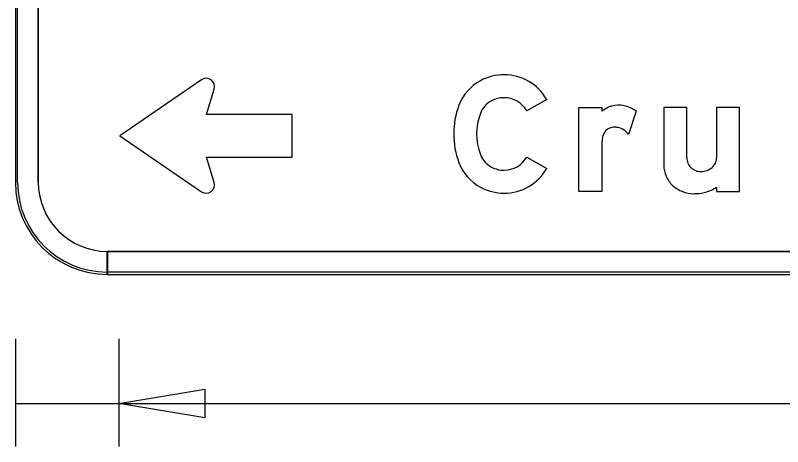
# Model space of a CAD drawing. Extents: x 1806251 to 1809821, y 414895 to 422886.
# Drawn here: x 1809676.635 to 1809677.303, y 415111.93 to 415112.306 of the extents above; entities that cross this region are included whole.
import ezdxf

# ---------------------------------------------------------------- set-up
doc = ezdxf.new("R2010")
doc.units = 0
for name, color, linetype in [('GSBWFILL', 7, 'Continuous'), ('GSCOLORFILL', 7, 'Continuous'), ('GSDIMS', 7, 'Continuous'), ('GSOUTLINE', 7, 'Continuous')]:
    doc.layers.add(name, color=color, linetype=linetype)

msp = doc.modelspace()

# ---------------------------------------------------------------- linework, layer by layer
at = {"layer": 'GSBWFILL'}
for p, q in [((1809676.63459, 415112.60107), (1809676.63459, 415112.16007)), ((1809676.65459, 415112.16007), (1809676.65459, 415112.60107)), ((1809677.21931, 415112.18146), (1809677.21931, 415112.22532)), ((1809677.17531, 415112.22206), (1809677.16854, 415112.20172)), ((1809676.71459, 415112.08007), (1809676.71459, 415112.10007)), ((1809678.47559, 415112.10007), (1809676.71479, 415112.10007)), ((1809676.71479, 415112.10007), (1809676.71479, 415112.08007)), ((1809676.71479, 415112.08007), (1809678.47559, 415112.08007))]:
    msp.add_line(p, q, dxfattribs=at)
for points in [[(1809676.79677, 415112.24951), (1809676.72559, 415112.20077), (1809676.79677, 415112.15203)], [(1809676.87559, 415112.18222), (1809676.87559, 415112.21933), (1809676.80097, 415112.21933), (1809676.80775, 415112.24144)], [(1809677.09731, 415112.23231), (1809677.07991, 415112.22245)], [(1809677.14531, 415112.19268), (1809677.14531, 415112.15232), (1809677.12531, 415112.15232), (1809677.12531, 415112.22532), (1809677.14531, 415112.22532), (1809677.14531, 415112.22206)], [(1809677.21931, 415112.22532), (1809677.19931, 415112.22532), (1809677.19931, 415112.17488)], [(1809677.24531, 415112.15593), (1809677.24531, 415112.15232), (1809677.26531, 415112.15232), (1809677.26531, 415112.22532), (1809677.24531, 415112.22532), (1809677.24531, 415112.18146)], [(1809676.80775, 415112.16011), (1809676.80097, 415112.18222), (1809676.87559, 415112.18222)], [(1809677.07991, 415112.18219), (1809677.09731, 415112.17233)]]:
    msp.add_lwpolyline(points, dxfattribs=at)
for centre, radius, start, end in [((1809676.80085, 415112.24356), 0.00722, 342.94271, 124.39974), ((1809677.16541, 415112.19541), 0.03338, 115.41999, 127.02622), ((1809677.15752, 415112.21201), 0.015, 103.83237, 115.41999), ((1809677.16009, 415112.20158), 0.02575, 79.69149, 103.83237), ((1809677.16068, 415112.20477), 0.0225, 64.95509, 79.69149), ((1809677.15838, 415112.19985), 0.02793, 52.66944, 64.95509), ((1809677.15593, 415112.19812), 0.01, 106.83663, 158.11917), ((1809677.15613, 415112.19748), 0.01068, 93.85563, 106.83663), ((1809677.15649, 415112.19217), 0.016, 79.18247, 93.85563), ((1809677.15691, 415112.19437), 0.01376, 32.32746, 79.18247), ((1809677.1877, 415112.19264), 0.04239, 172.84729, 179.93563), ((1809677.16114, 415112.19603), 0.01561, 158.11917, 173.08369), ((1809677.23091, 415112.18146), 0.0116, 180, 203.09285), ((1809677.23124, 415112.18161), 0.01196, 203.09284, 225.82979), ((1809677.2333, 415112.18223), 0.01219, 311.00764, 334.52827), ((1809677.2349, 415112.18146), 0.01042, 334.52827, 0), ((1809677.22228, 415112.17488), 0.02296, 180, 203.93172), ((1809677.23146, 415112.18183), 0.01226, 225.8298, 248.08083), ((1809677.23159, 415112.18217), 0.01263, 248.08083, 270), ((1809677.23159, 415112.18528), 0.01574, 270, 289.80736), ((1809677.23227, 415112.18341), 0.01376, 289.80736, 311.00764), ((1809677.2239, 415112.1756), 0.02474, 203.93172, 226.97501), ((1809676.71459, 415112.16007), 0.08, 180, 270), ((1809676.71459, 415112.16007), 0.06, 180, 270), ((1809676.80085, 415112.15799), 0.00722, 235.60026, 17.05729), ((1809677.22495, 415112.17672), 0.02628, 226.97501, 248.86358), ((1809677.22563, 415112.17848), 0.02816, 248.86358, 270), ((1809677.22563, 415112.19033), 0.04, 270, 282.60428), ((1809677.22597, 415112.18631), 0.03601, 283.46954, 302.49426)]:
    msp.add_arc(centre, radius, start, end, dxfattribs=at)
for centre, major_axis, start_param, end_param in [((1809677.06027, 415112.21068), (0, 0.04321), 0, 0.495249), ((1809677.06027, 415112.21132), (0, 0.04258), 5.228016, 6.283185), ((1809677.05922, 415112.21263), (0, 0.041), 0.495249, 1.205818), ((1809677.05922, 415112.21263), (0, 0.021), 0.495249, 1.205818), ((1809677.06027, 415112.21068), (0, 0.02321), 0, 0.495249), ((1809677.06027, 415112.21132), (0, 0.02258), 5.228016, 6.283185), ((1809677.0862, 415112.20232), (0, 0.06988), 1.205818, 1.935775), ((1809677.0862, 415112.20232), (0, 0.04988), 1.205818, 1.935775), ((1809677.05922, 415112.19201), (0, 0.021), 1.935775, 2.646344), ((1809677.05922, 415112.19201), (0, 0.041), 1.935775, 2.646344), ((1809677.06027, 415112.19333), (0, 0.02258), 3.141593, 4.196762), ((1809677.06027, 415112.19396), (0, 0.02321), 2.646344, 3.141593), ((1809677.06027, 415112.19333), (0, 0.04258), 3.141593, 4.196762), ((1809677.06027, 415112.19396), (0, 0.04321), 2.646344, 3.141593)]:
    msp.add_ellipse(centre, major_axis=major_axis, ratio=0.999994, start_param=start_param, end_param=end_param, dxfattribs=at)
at = {"layer": 'GSCOLORFILL'}
for p, q in [((1809676.63459, 415112.60107), (1809676.63459, 415112.16007)), ((1809676.63459, 415112.60107), (1809676.63459, 415112.16007)), ((1809676.63459, 415112.60107), (1809676.63459, 415112.16007)), ((1809676.63659, 415112.16007), (1809676.63659, 415112.60107)), ((1809676.65459, 415112.16007), (1809676.65459, 415112.60107)), ((1809677.21931, 415112.18146), (1809677.21931, 415112.22532)), ((1809677.17531, 415112.22206), (1809677.16854, 415112.20172)), ((1809676.71459, 415112.08007), (1809676.71459, 415112.10007)), ((1809678.47559, 415112.10007), (1809676.71479, 415112.10007)), ((1809676.71479, 415112.10007), (1809676.71479, 415112.08007)), ((1809676.71459, 415112.08007), (1809676.71459, 415112.08207)), ((1809676.71459, 415112.08007), (1809678.47559, 415112.08007)), ((1809678.47559, 415112.08207), (1809676.71461, 415112.08207)), ((1809676.71461, 415112.08207), (1809676.71461, 415112.08007)), ((1809676.71461, 415112.08007), (1809678.47559, 415112.08007)), ((1809676.71479, 415112.08007), (1809678.47559, 415112.08007))]:
    msp.add_line(p, q, dxfattribs=at)
for points in [[(1809676.79677, 415112.24951), (1809676.72559, 415112.20077), (1809676.79677, 415112.15203)], [(1809676.87559, 415112.18222), (1809676.87559, 415112.21933), (1809676.80097, 415112.21933), (1809676.80775, 415112.24144)], [(1809677.09731, 415112.23231), (1809677.07991, 415112.22245)], [(1809677.14531, 415112.19268), (1809677.14531, 415112.15232), (1809677.12531, 415112.15232), (1809677.12531, 415112.22532), (1809677.14531, 415112.22532), (1809677.14531, 415112.22206)], [(1809677.21931, 415112.22532), (1809677.19931, 415112.22532), (1809677.19931, 415112.17488)], [(1809677.24531, 415112.15593), (1809677.24531, 415112.15232), (1809677.26531, 415112.15232), (1809677.26531, 415112.22532), (1809677.24531, 415112.22532), (1809677.24531, 415112.18146)], [(1809676.80775, 415112.16011), (1809676.80097, 415112.18222), (1809676.87559, 415112.18222)], [(1809677.07991, 415112.18219), (1809677.09731, 415112.17233)]]:
    msp.add_lwpolyline(points, dxfattribs=at)
for centre, radius, start, end in [((1809676.80085, 415112.24356), 0.00722, 342.94271, 124.39974), ((1809677.16541, 415112.19541), 0.03338, 115.41999, 127.02622), ((1809677.15752, 415112.21201), 0.015, 103.83237, 115.41999), ((1809677.16009, 415112.20158), 0.02575, 79.69149, 103.83237), ((1809677.16068, 415112.20477), 0.0225, 64.95509, 79.69149), ((1809677.15838, 415112.19985), 0.02793, 52.66944, 64.95509), ((1809677.15593, 415112.19812), 0.01, 106.83663, 158.11917), ((1809677.15613, 415112.19748), 0.01068, 93.85563, 106.83663), ((1809677.15649, 415112.19217), 0.016, 79.18247, 93.85563), ((1809677.15691, 415112.19437), 0.01376, 32.32746, 79.18247), ((1809677.1877, 415112.19264), 0.04239, 172.84729, 179.93563), ((1809677.16114, 415112.19603), 0.01561, 158.11917, 173.08369), ((1809677.23091, 415112.18146), 0.0116, 180, 203.09285), ((1809677.23124, 415112.18161), 0.01196, 203.09284, 225.82979), ((1809677.2333, 415112.18223), 0.01219, 311.00764, 334.52827), ((1809677.2349, 415112.18146), 0.01042, 334.52827, 0), ((1809677.22228, 415112.17488), 0.02296, 180, 203.93172), ((1809677.23146, 415112.18183), 0.01226, 225.8298, 248.08083), ((1809677.23159, 415112.18217), 0.01263, 248.08083, 270), ((1809677.23159, 415112.18528), 0.01574, 270, 289.80736), ((1809677.23227, 415112.18341), 0.01376, 289.80736, 311.00764), ((1809677.2239, 415112.1756), 0.02474, 203.93172, 226.97501), ((1809676.71459, 415112.16007), 0.08, 180, 270), ((1809676.71459, 415112.16007), 0.08, 180, 270), ((1809676.71459, 415112.16007), 0.08, 180, 270), ((1809676.71459, 415112.16007), 0.078, 180, 270), ((1809676.71459, 415112.16007), 0.06, 180, 270), ((1809676.80085, 415112.15799), 0.00722, 235.60026, 17.05729), ((1809677.22495, 415112.17672), 0.02628, 226.97501, 248.86358), ((1809677.22563, 415112.17848), 0.02816, 248.86358, 270), ((1809677.22563, 415112.19033), 0.04, 270, 282.60428), ((1809677.22597, 415112.18631), 0.03601, 283.46954, 302.49426)]:
    msp.add_arc(centre, radius, start, end, dxfattribs=at)
for centre, major_axis, start_param, end_param in [((1809677.06027, 415112.21068), (0, 0.04321), 0, 0.495249), ((1809677.06027, 415112.21132), (0, 0.04258), 5.228016, 6.283185), ((1809677.05922, 415112.21263), (0, 0.041), 0.495249, 1.205818), ((1809677.05922, 415112.21263), (0, 0.021), 0.495249, 1.205818), ((1809677.06027, 415112.21068), (0, 0.02321), 0, 0.495249), ((1809677.06027, 415112.21132), (0, 0.02258), 5.228016, 6.283185), ((1809677.0862, 415112.20232), (0, 0.06988), 1.205818, 1.935775), ((1809677.0862, 415112.20232), (0, 0.04988), 1.205818, 1.935775), ((1809677.05922, 415112.19201), (0, 0.021), 1.935775, 2.646344), ((1809677.05922, 415112.19201), (0, 0.041), 1.935775, 2.646344), ((1809677.06027, 415112.19333), (0, 0.02258), 3.141593, 4.196762), ((1809677.06027, 415112.19396), (0, 0.02321), 2.646344, 3.141593), ((1809677.06027, 415112.19333), (0, 0.04258), 3.141593, 4.196762), ((1809677.06027, 415112.19396), (0, 0.04321), 2.646344, 3.141593)]:
    msp.add_ellipse(centre, major_axis=major_axis, ratio=0.999994, start_param=start_param, end_param=end_param, dxfattribs=at)
at = {"layer": 'GSDIMS'}
for p, q in [((1809676.63459, 415112.02382), (1809676.63459, 415111.93007)), ((1809676.72459, 415112.02382), (1809676.72459, 415111.93007)), ((1809676.72459, 415112.02382), (1809676.72459, 415111.93007)), ((1809676.63459, 415111.96757), (1809676.72459, 415111.96757)), ((1809676.72459, 415111.96757), (1809678.46559, 415111.96757))]:
    msp.add_line(p, q, dxfattribs=at)
msp.add_lwpolyline([(1809676.72459, 415111.96757), (1809676.79959, 415111.98007), (1809676.79959, 415111.95507)], close=True, dxfattribs=at)
at = {"layer": 'GSOUTLINE'}
for p, q in [((1809676.63459, 415112.60107), (1809676.63459, 415112.16007)), ((1809676.65459, 415112.60107), (1809676.65459, 415112.16007)), ((1809677.21931, 415112.18146), (1809677.21931, 415112.22532)), ((1809677.17531, 415112.22206), (1809677.16854, 415112.20172)), ((1809676.71459, 415112.10007), (1809678.47559, 415112.10007)), ((1809676.71459, 415112.08007), (1809678.47559, 415112.08007))]:
    msp.add_line(p, q, dxfattribs=at)
for points in [[(1809676.79677, 415112.24951), (1809676.72559, 415112.20077), (1809676.79677, 415112.15203)], [(1809676.87559, 415112.18222), (1809676.87559, 415112.21933), (1809676.80097, 415112.21933), (1809676.80775, 415112.24144)], [(1809677.09731, 415112.23231), (1809677.07991, 415112.22245)], [(1809677.14531, 415112.19268), (1809677.14531, 415112.15232), (1809677.12531, 415112.15232), (1809677.12531, 415112.22532), (1809677.14531, 415112.22532), (1809677.14531, 415112.22206)], [(1809677.21931, 415112.22532), (1809677.19931, 415112.22532), (1809677.19931, 415112.17488)], [(1809677.24531, 415112.15593), (1809677.24531, 415112.15232), (1809677.26531, 415112.15232), (1809677.26531, 415112.22532), (1809677.24531, 415112.22532), (1809677.24531, 415112.18146)], [(1809676.80775, 415112.16011), (1809676.80097, 415112.18222), (1809676.87559, 415112.18222)], [(1809677.07991, 415112.18219), (1809677.09731, 415112.17233)]]:
    msp.add_lwpolyline(points, dxfattribs=at)
for centre, radius, start, end in [((1809676.80085, 415112.24356), 0.00722, 342.94271, 124.39974), ((1809677.16541, 415112.19541), 0.03338, 115.41999, 127.02622), ((1809677.15752, 415112.21201), 0.015, 103.83237, 115.41999), ((1809677.16009, 415112.20158), 0.02575, 79.69149, 103.83237), ((1809677.16068, 415112.20477), 0.0225, 64.95509, 79.69149), ((1809677.15838, 415112.19985), 0.02793, 52.66944, 64.95509), ((1809677.15593, 415112.19812), 0.01, 106.83663, 158.11917), ((1809677.15613, 415112.19748), 0.01068, 93.85563, 106.83663), ((1809677.15649, 415112.19217), 0.016, 79.18247, 93.85563), ((1809677.15691, 415112.19437), 0.01376, 32.32746, 79.18247), ((1809677.1877, 415112.19264), 0.04239, 172.84729, 179.93563), ((1809677.16114, 415112.19603), 0.01561, 158.11917, 173.08369), ((1809677.23091, 415112.18146), 0.0116, 180, 203.09285), ((1809677.23124, 415112.18161), 0.01196, 203.09284, 225.82979), ((1809677.2333, 415112.18223), 0.01219, 311.00764, 334.52827), ((1809677.2349, 415112.18146), 0.01042, 334.52827, 0), ((1809677.22228, 415112.17488), 0.02296, 180, 203.93172), ((1809677.23146, 415112.18183), 0.01226, 225.8298, 248.08083), ((1809677.23159, 415112.18217), 0.01263, 248.08083, 270), ((1809677.23159, 415112.18528), 0.01574, 270, 289.80736), ((1809677.23227, 415112.18341), 0.01376, 289.80736, 311.00764), ((1809677.2239, 415112.1756), 0.02474, 203.93172, 226.97501), ((1809676.71459, 415112.16007), 0.08, 180, 270), ((1809676.71459, 415112.16007), 0.06, 180, 270), ((1809676.80085, 415112.15799), 0.00722, 235.60026, 17.05729), ((1809677.22495, 415112.17672), 0.02628, 226.97501, 248.86358), ((1809677.22563, 415112.17848), 0.02816, 248.86358, 270), ((1809677.22563, 415112.19033), 0.04, 270, 282.60428), ((1809677.22597, 415112.18631), 0.03601, 283.46954, 302.49426)]:
    msp.add_arc(centre, radius, start, end, dxfattribs=at)
for centre, major_axis, start_param, end_param in [((1809677.06027, 415112.21068), (0, 0.04321), 0, 0.495249), ((1809677.06027, 415112.21132), (0, 0.04258), 5.228016, 6.283185), ((1809677.05922, 415112.21263), (0, 0.041), 0.495249, 1.205818), ((1809677.05922, 415112.21263), (0, 0.021), 0.495249, 1.205818), ((1809677.06027, 415112.21068), (0, 0.02321), 0, 0.495249), ((1809677.06027, 415112.21132), (0, 0.02258), 5.228016, 6.283185), ((1809677.0862, 415112.20232), (0, 0.06988), 1.205818, 1.935775), ((1809677.0862, 415112.20232), (0, 0.04988), 1.205818, 1.935775), ((1809677.05922, 415112.19201), (0, 0.021), 1.935775, 2.646344), ((1809677.05922, 415112.19201), (0, 0.041), 1.935775, 2.646344), ((1809677.06027, 415112.19333), (0, 0.02258), 3.141593, 4.196762), ((1809677.06027, 415112.19396), (0, 0.02321), 2.646344, 3.141593), ((1809677.06027, 415112.19333), (0, 0.04258), 3.141593, 4.196762), ((1809677.06027, 415112.19396), (0, 0.04321), 2.646344, 3.141593)]:
    msp.add_ellipse(centre, major_axis=major_axis, ratio=0.999994, start_param=start_param, end_param=end_param, dxfattribs=at)

doc.saveas('drawing.dxf')
